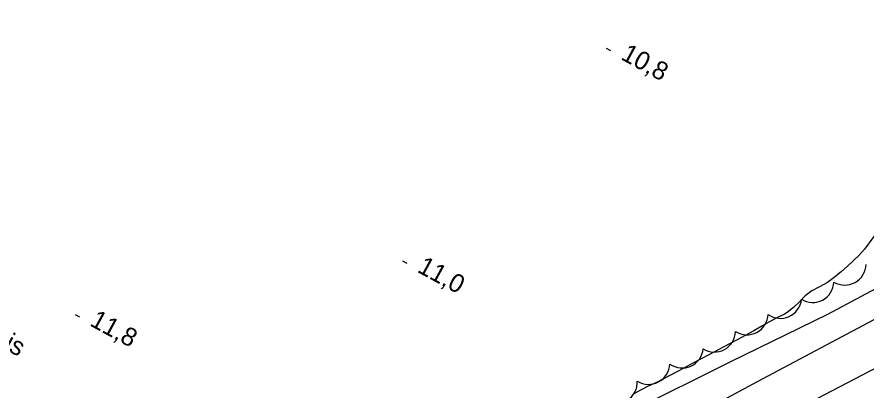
# Model space of a CAD drawing. Extents: x 219136 to 222520, y 5421589 to 5424530.
# Drawn here: x 219916.9 to 220055.7, y 5422636.7 to 5422697.7 of the extents above; entities that cross this region are included whole.
import ezdxf

# ---------------------------------------------------------------- set-up
doc = ezdxf.new("R2010")
doc.units = 0
for name, color, linetype in [('Level 1', 7, 'Continuous'), ('Level 21', 7, 'Continuous'), ('Level 22', 7, 'Continuous'), ('Level 3', 7, 'Continuous'), ('Level 44', 7, 'Continuous')]:
    doc.layers.add(name, color=color, linetype=linetype)

msp = doc.modelspace()

# ---------------------------------------------------------------- linework, layer by layer
at = {"layer": 'Level 1'}
for points in [[(220057.59, 5422662.86), (220056.94, 5422661.81), (220056.19, 5422660.77), (220055.39, 5422659.73), (220054.51, 5422658.76), (220053.57, 5422657.82), (220052.58, 5422656.92), (220051.64, 5422656.07), (220050.46, 5422655.1), (220049.34, 5422654.3), (220048.05, 5422653.59), (220046.81, 5422652.91), (220045.72, 5422652.11), (220044.83, 5422651.15), (220043.81, 5422650.21), (220042.74, 5422649.36), (220042.32, 5422649.13)], [(220042.32, 5422649.13), (220041.08, 5422648.48), (220039.75, 5422647.77), (220038.64, 5422647.13), (220037.31, 5422646.37), (220035.91, 5422645.63), (220034.7, 5422644.98), (220033.46, 5422644.32), (220032.29, 5422643.7), (220031.08, 5422643.06), (220029.87, 5422642.42), (220028.59, 5422641.74), (220027.44, 5422641.13), (220026.25, 5422640.5), (220025.04, 5422639.85), (220023.69, 5422639.14), (220022.57, 5422638.54), (220021.41, 5422637.94), (220020.05, 5422637.31), (220018.87, 5422636.73), (220017.68, 5422636.09)]]:
    msp.add_lwpolyline(points, dxfattribs=at)
at = {"layer": 'Level 21'}
for points in [[(219917.36, 5422578.6), (219930.15, 5422584.16), (219948.11, 5422591.89), (219965.85, 5422600.38), (219983.24, 5422608.89), (220001.76, 5422618.4), (220019.39, 5422628.1), (220037.92, 5422638.06), (220057.81, 5422648.65), (220074.27, 5422657.46), (220091.71, 5422666.89), (220117.2, 5422680.74), (220135.38, 5422690.76), (220152.47, 5422700.5), (220166.82, 5422709.04), (220183.99, 5422719.63), (220202.05, 5422731), (220216.51, 5422740.36), (220230.69, 5422750.12), (220245.91, 5422760.96), (220256.75, 5422769.24), (220261.48, 5422772.92)], [(220243.88, 5422749.93), (220228.69, 5422739.24), (220213.07, 5422729.04), (220196.51, 5422718.57), (220179.11, 5422707.72), (220159.57, 5422696.18), (220143.51, 5422686.92), (220122.46, 5422675.15), (220097.7, 5422661.86), (220078.54, 5422651.63), (220061.31, 5422642.37), (220043.83, 5422633.3), (220027.69, 5422624.65), (220010.52, 5422615.55), (219993.4, 5422606.47), (219975.89, 5422597.5), (219952.87, 5422585.95), (219937.59, 5422578.72), (219926.27, 5422573.74)]]:
    msp.add_lwpolyline(points, dxfattribs=at)
at = {"layer": 'Level 22'}
msp.add_lwpolyline([(219910.07, 5422582.73), (219921.81, 5422586.82), (219931.35, 5422591.45), (219945.03, 5422598.17), (219960.37, 5422605.37), (219973.06, 5422611.14), (219987.72, 5422618.04), (220003.89, 5422626.57), (220017.49, 5422633.32), (220033.42, 5422641.3), (220049.41, 5422649.09), (220060.4, 5422655.01), (220074.5, 5422662), (220085.81, 5422667.77), (220100.27, 5422675.8), (220116.82, 5422684.9), (220130.45, 5422691.86), (220139.73, 5422694.79), (220143.64, 5422696.66), (220151.87, 5422701.46)], dxfattribs=at)
at = {"layer": 'Level 3'}
for p, q in [((220013.18, 5422692.63), (220013.88, 5422692.25)), ((219979.9, 5422657.83), (219980.6, 5422657.46)), ((219926.37, 5422649.05), (219927.07, 5422648.68))]:
    msp.add_line(p, q, dxfattribs=at)
at = {"layer": 'Level 44'}
for centre, start, end in [((220052.19, 5422657.32), 238.9619, 358.9619), ((220046.94, 5422654.47), 237.9525, 357.9525), ((220041.66, 5422651.87), 234.4046, 354.4046), ((220036.18, 5422649.18), 237.9083, 357.9083), ((220030.87, 5422646.37), 237.9519, 357.9519), ((220025.59, 5422643.76), 234.6662, 354.6662), ((220020.12, 5422641.07), 237.727, 357.727), ((220014.81, 5422638), 242.2766, 2.2766)]:
    msp.add_arc(centre, 3.46, start, end, dxfattribs=at)

# ---------------------------------------------------------------- texts
at = {"layer": 'Level 3'}
for s, p in [('10,8', (220015.42, 5422690.89)), ('11,0', (219982.14, 5422656.09)), ('11,8', (219928.61, 5422647.32))]:
    msp.add_text(s, height=3, rotation=331.383, dxfattribs=at).set_placement(p)
at = {"layer": 'Level 44'}
msp.add_text('Bois', height=3, rotation=331.3547, dxfattribs=at).set_placement((219910.31, 5422645.84))

doc.saveas('drawing.dxf')
